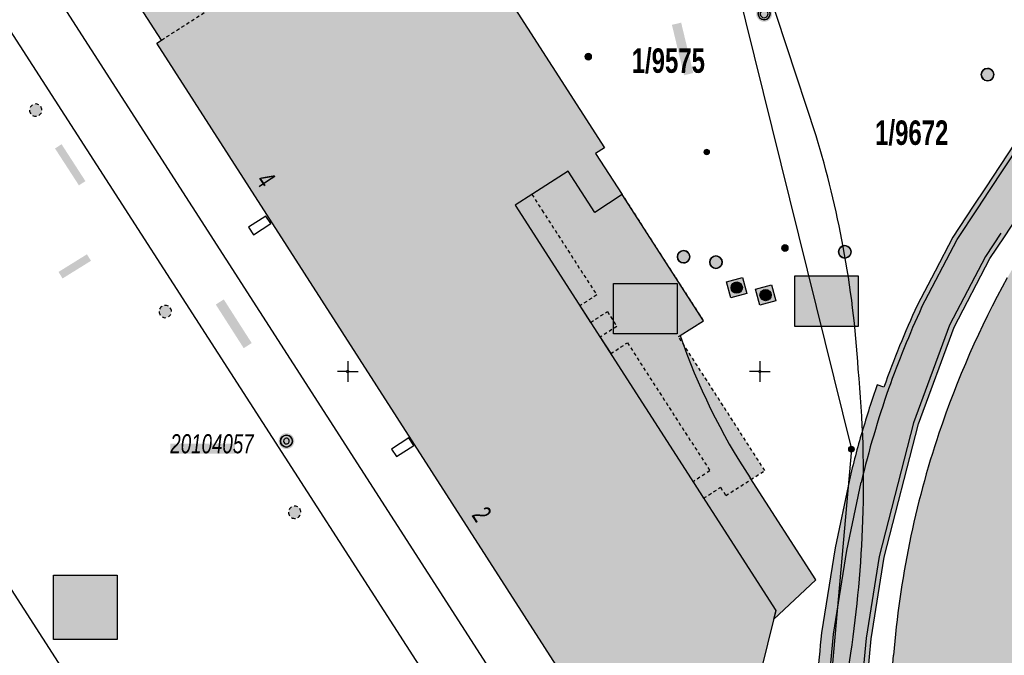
# Model space of a CAD drawing. Header units: metres. Extents: x 2695560 to 2696939, y 1260491 to 1262050.
# Tile 768 of 1005: x 2696406 to 2696466, y 1261408 to 1261446. Entities that reach past the tile are written whole.
import ezdxf

# ---------------------------------------------------------------- set-up
doc = ezdxf.new("R2010")
doc.units = ezdxf.units.M
doc.linetypes.add('AUSGEZOGEN', pattern=[0])
doc.linetypes.add('VERDECKT2_S2', pattern=[0.36, 0.2, -0.16])
for name, color, linetype in [('XR$1$AV_Flächen (EO)', 7, 'AUSGEZOGEN'), ('XR$1$AV_Gebäudeflächen (BB)', 7, 'AUSGEZOGEN'), ('XR$1$AV_Gebäudeflächen (EO)', 7, 'AUSGEZOGEN'), ('XR$1$AV_Gebäudeflächen ut.', 7, 'AUSGEZOGEN'), ('XR$1$AV_Grenzpunkte', 7, 'AUSGEZOGEN'), ('XR$1$AV_Grundstück-Nr.', 7, 'AUSGEZOGEN'), ('XR$1$AV_Haus-Nr.', 7, 'AUSGEZOGEN'), ('XR$1$AV_Koordinatennetzpunkte', 7, 'AUSGEZOGEN'), ('XR$1$AV_Lagefixpunkt-Nr.', 7, 'AUSGEZOGEN'), ('XR$1$AV_Lagefixpunkte', 7, 'AUSGEZOGEN'), ('XR$1$AV_Linien (BB)', 7, 'AUSGEZOGEN'), ('XR$1$AV_Linien (EO)', 7, 'AUSGEZOGEN'), ('XR$1$AW_LK_Schachtdeckel', 24, 'AUSGEZOGEN'), ('XR$1$AW_LK_Zwischenpunkt', 24, 'AUSGEZOGEN'), ('XR$1$Liegenschaftsgrenzen', 7, 'AUSGEZOGEN'), ('XR$1$PFAV', 255, 'AUSGEZOGEN'), ('XR$1$PFAW', 255, 'AUSGEZOGEN')]:
    doc.layers.add(name, color=color, linetype=linetype)
doc.styles.add('ARIAL', font='arial.ttf')

# ---------------------------------------------------------------- blocks, each defined once
blk = doc.blocks.new('COMPLEXOBJECT_540')
at = {"layer": 'XR$1$AV_Linien (BB)', "color": 7, "linetype": 'AUSGEZOGEN', "transparency": 33554687}
blk.add_lwpolyline([(6466.84, 11383.28), (6456.91, 11393.71), (6456.922, 11393.849), (6457.511, 11400.483), (6457.821, 11403.982), (6457.879, 11404.631), (6458.123, 11407.779)], dxfattribs=at)
for centre, radius, start, end in [((6514.213, 11403.38), 56.257, 150.98009, 161.47485), ((6514.24, 11403.353), 56.291, 161.45709, 175.48999)]:
    blk.add_arc(centre, radius, start, end, dxfattribs=at)
blk = doc.blocks.new('COMPLEXOBJECT_565')
at = {"layer": 'XR$1$AV_Linien (BB)', "color": 7, "linetype": 'AUSGEZOGEN', "transparency": 33554687}
blk.add_lwpolyline([(6351.999, 11527.163), (6397.144, 11457.111), (6439.782, 11390.915), (6424.395, 11381.022), (6381.605, 11447.462), (6336.652, 11517.274)], dxfattribs=at)
blk = doc.blocks.new('COMPLEXOBJECT_746')
at = {"layer": 'XR$1$AV_Linien (BB)', "color": 7, "linetype": 'AUSGEZOGEN', "transparency": 33554687}
blk.add_lwpolyline([(6453.413, 11439.291), (6449.821, 11450.232), (6448.444, 11455.374)], dxfattribs=at)
for centre, radius, start, end in [((6395.2, 11421.433), 60.89, 10.52103, 17.05487), ((6395.127, 11421.419), 60.965, 3.50266, 10.52073), ((6384.938, 11418.382), 71.361, 358.0545, 5.43768), ((6384.848, 11418.39), 71.451, 351.56236, 358.05006)]:
    blk.add_arc(centre, radius, start, end, dxfattribs=at)
blk = doc.blocks.new('COMPLEXOBJECT_846')
at = {"layer": 'XR$1$AV_Flächen (EO)', "color": 7, "linetype": 'AUSGEZOGEN', "transparency": 33554687}
for points in [[(6445.164, 11427.173), (6446.591, 11428.078), (6441.658, 11435.74), (6439.985, 11434.646), (6438.382, 11437.155)], [(6450.84, 11409.957), (6453.392, 11412.361), (6449.412, 11418.54)]]:
    blk.add_lwpolyline(points, dxfattribs=at)
blk.add_arc((6482.04, 11439.957), 39.029, 199.11984, 213.28056, dxfattribs=at)
blk = doc.blocks.new('COMPLEXOBJECT_971')
at = {"layer": 'XR$1$AV_Flächen (EO)', "color": 7, "linetype": 'AUSGEZOGEN', "transparency": 33554687}
blk.add_line((6457.534, 11424.038), (6457.124, 11424.186), dxfattribs=at)
for points in [[(6474.141, 11450.676), (6473.235, 11453.905), (6471.473, 11453.41), (6472.617, 11449.334), (6472.555, 11449.284), (6472.134, 11448.931), (6473.338, 11447.498), (6472.213, 11446.345), (6469.208, 11443.184), (6465.475, 11438.847), (6463.692, 11436.145), (6462.957, 11435.031), (6461.714, 11433.148), (6460.633, 11431.074), (6459.553, 11429)], [(6440.244, 11375.851), (6441.625, 11373.712), (6449.928, 11379.037), (6450.739, 11387.926), (6452.233, 11387.797), (6453.032, 11396.551), (6455.723, 11396.329), (6455.976, 11399.62), (6457.305, 11398.164), (6457.848, 11404.281), (6456.348, 11404.414), (6456.76, 11408.784), (6457.551, 11413.725), (6459.623, 11421.812), (6461.801, 11427.694), (6463.965, 11431.841), (6464.84, 11433.164), (6465.575, 11434.279), (6467.541, 11437.262), (6471.332, 11441.655), (6475.374, 11445.857)], [(6455.438, 11418.424), (6454.568, 11414.296), (6453.742, 11409.133)]]:
    blk.add_lwpolyline(points, dxfattribs=at)
for centre, radius, start, end in [((6509.942, 11405.586), 55.563, 155.07741, 157.84018), ((6511.517, 11405.028), 57.233, 157.91733, 160.6002), ((6510.942, 11405.29), 57.038, 160.65366, 163.67094), ((6510.907, 11405.34), 56.991, 163.70917, 166.72794), ((6767.989, 11378.176), 315.768, 174.3738, 174.91215)]:
    blk.add_arc(centre, radius, start, end, dxfattribs=at)
blk = doc.blocks.new('COMPLEXOBJECT_1036')
at = {"layer": 'XR$1$AV_Linien (EO)', "color": 7, "linetype": 'AUSGEZOGEN', "transparency": 33554687}
blk.add_line((6440.443, 11375.543), (6447.208, 11379.96), dxfattribs=at)
blk.add_lwpolyline([(6447.573, 11380.571), (6447.938, 11385.255), (6446.422, 11387.666), (6449.683, 11395.565), (6449.368, 11395.689), (6450.009, 11397.471), (6450.438, 11397.361), (6451.248, 11400.525), (6453.675, 11400.271), (6454.476, 11409.064)], dxfattribs=at)
blk.add_arc((6446.777, 11380.632), 0.798, 302.67828, 355.61511, dxfattribs=at)
blk = doc.blocks.new('COMPLEXOBJECT_1135')
at = {"layer": 'XR$1$AV_Linien (EO)', "color": 7, "linetype": 'AUSGEZOGEN', "transparency": 33554687}
for points in [[(6459.822, 11428.868), (6461.973, 11432.996), (6463.207, 11434.865), (6463.943, 11435.98), (6465.715, 11438.665), (6469.431, 11442.983), (6472.43, 11446.138), (6473.743, 11447.483), (6472.557, 11448.895), (6472.687, 11449.004)], [(6454.476, 11409.064), (6455.287, 11414.144), (6456.157, 11418.272)]]:
    blk.add_lwpolyline(points, dxfattribs=at)
for centre, radius, start, end in [((6510.041, 11405.568), 55.361, 155.11006, 160.6193), ((6509.725, 11405.657), 55.033, 160.598, 166.74885)]:
    blk.add_arc(centre, radius, start, end, dxfattribs=at)
blk = doc.blocks.new('BWAV2')
at = {"layer": 'XR$1$PFAV', "transparency": 33554687}
blk.add_hatch(color=7, dxfattribs=at).paths.add_polyline_path([(0.67, 0), (0.656, 0.135), (0.616, 0.264), (0.55, 0.383), (0.462, 0.486), (0.354, 0.569), (0.233, 0.628), (0.101, 0.662), (-0.034, 0.669), (-0.168, 0.649), (-0.295, 0.602), (-0.41, 0.53), (-0.508, 0.436), (-0.586, 0.325), (-0.639, 0.201), (-0.667, 0.068), (-0.667, -0.068), (-0.639, -0.201), (-0.586, -0.325), (-0.508, -0.436), (-0.41, -0.53), (-0.295, -0.602), (-0.168, -0.649), (-0.034, -0.669), (0.101, -0.662), (0.233, -0.628), (0.354, -0.569), (0.462, -0.486), (0.55, -0.383), (0.616, -0.264), (0.656, -0.135)])
at = {"color": 7, "transparency": 33554687}
for radius, start, end in [(0.5, 91.38095, 268.61905), (0.242, 91.32301, 268.67699), (0.5, 268.61905, 91.38095), (0.242, 268.67699, 91.32301)]:
    blk.add_arc((0, 0), radius, start, end, dxfattribs=at)
at = {"layer": 'XR$1$PFAV', "transparency": 33554687}
blk.add_circle((0, 0), 0.5, dxfattribs=at)
blk = doc.blocks.new('BWAV1')
at = {"layer": 'XR$1$PFAV', "transparency": 33554687}
blk.add_hatch(color=7, dxfattribs=at).paths.add_polyline_path([(0.67, 0), (0.656, 0.135), (0.616, 0.264), (0.55, 0.383), (0.462, 0.486), (0.354, 0.569), (0.233, 0.628), (0.101, 0.662), (-0.034, 0.669), (-0.168, 0.649), (-0.295, 0.602), (-0.41, 0.53), (-0.508, 0.436), (-0.586, 0.325), (-0.639, 0.201), (-0.667, 0.068), (-0.667, -0.068), (-0.639, -0.201), (-0.586, -0.325), (-0.508, -0.436), (-0.41, -0.53), (-0.295, -0.602), (-0.168, -0.649), (-0.034, -0.669), (0.101, -0.662), (0.233, -0.628), (0.354, -0.569), (0.462, -0.486), (0.55, -0.383), (0.616, -0.264), (0.656, -0.135)])
at = {"color": 7, "transparency": 33554687}
for radius, start, end in [(0.5, 91.19481, 268.80519), (0.326, 91.19481, 268.80519), (0.5, 268.80519, 91.19481), (0.326, 268.80519, 91.19481)]:
    blk.add_arc((0, 0), radius, start, end, dxfattribs=at)
at = {"layer": 'XR$1$PFAV', "transparency": 33554687}
blk.add_circle((0, 0), 0.5, dxfattribs=at)
blk = doc.blocks.new('BAV15')
at = {"layer": 'XR$1$PFAV', "transparency": 33554687}
blk.add_hatch(color=7, dxfattribs=at).paths.add_polyline_path([(0.5, 0), (0.49, 0.1), (0.46, 0.2), (0.41, 0.29), (0.34, 0.36), (0.26, 0.42), (0.17, 0.47), (0.08, 0.49), (-0.03, 0.5), (-0.13, 0.48), (-0.22, 0.45), (-0.31, 0.4), (-0.38, 0.33), (-0.44, 0.24), (-0.48, 0.15), (-0.5, 0.05), (-0.5, -0.05), (-0.48, -0.15), (-0.44, -0.24), (-0.38, -0.33), (-0.31, -0.4), (-0.22, -0.45), (-0.13, -0.48), (-0.03, -0.5), (0.08, -0.49), (0.17, -0.47), (0.26, -0.42), (0.34, -0.36), (0.41, -0.29), (0.46, -0.2), (0.49, -0.1)])
at = {"color": 7, "transparency": 33554687}
for start, end in [(90, 270), (270, 90)]:
    blk.add_arc((0, 0), 0.5, start, end, dxfattribs=at)
at = {"layer": 'XR$1$PFAV', "transparency": 33554687}
blk.add_circle((0, 0), 0.5, dxfattribs=at)
blk = doc.blocks.new('BAV2041')
at = {"color": 7, "transparency": 33554687}
for p, q in [((0, 0.5), (0, 0.05)), ((-0.05, 0), (-0.5, 0)), ((0.05, 0), (0.5, 0)), ((0, -0.05), (0, -0.5))]:
    blk.add_line(p, q, dxfattribs=at)
blk.add_circle((0, 0), 0.05, dxfattribs=at)
for start, end in [(90, 270), (270, 90)]:
    blk.add_arc((0, 0), 0.05, start, end, dxfattribs=at)
blk = doc.blocks.new('BAW2095')
at = {"layer": 'XR$1$PFAW', "lineweight": 25, "transparency": 33554687}
blk.add_hatch(color=7, dxfattribs=at).paths.add_polyline_path([(0.497, 0.005), (0.487, 0.106), (0.457, 0.202), (0.408, 0.291), (0.342, 0.368), (0.262, 0.429), (0.171, 0.474), (0.073, 0.499), (-0.028, 0.505), (-0.128, 0.489), (-0.223, 0.454), (-0.309, 0.401), (-0.382, 0.331), (-0.44, 0.248), (-0.48, 0.155), (-0.5, 0.056), (-0.5, -0.045), (-0.48, -0.145), (-0.44, -0.237), (-0.382, -0.321), (-0.309, -0.39), (-0.223, -0.444), (-0.128, -0.479), (-0.028, -0.494), (0.073, -0.489), (0.171, -0.464), (0.262, -0.419), (0.342, -0.357), (0.408, -0.28), (0.457, -0.192), (0.487, -0.095)])
at = {"lineweight": 25, "transparency": 33554687}
for centre, radius, start, end in [((-0.002, 0.002), 0.5, 180.05205, 215.91205), ((0, 0), 0.504, 120.12713, 155.91328), ((-0.003, 0.002), 0.501, 60.02854, 95.96986), ((-0.014, -0.001), 0.511, 0.41441, 35.56352), ((-0.006, -0.008), 0.488, 239.68027, 276.58991), ((-0.003, 0.005), 0.501, 300.03838, 335.76066)]:
    blk.add_arc(centre, radius, start, end, dxfattribs=at)
blk = doc.blocks.new('BAW2082')
at = {"layer": 'XR$1$PFAW', "transparency": 33554687}
blk.add_hatch(color=7, dxfattribs=at).paths.add_polyline_path([(0.509, -0.003), (0.499, 0.098), (0.469, 0.194), (0.42, 0.283), (0.354, 0.359), (0.274, 0.421), (0.183, 0.466), (0.085, 0.491), (-0.016, 0.496), (-0.116, 0.481), (-0.211, 0.446), (-0.297, 0.392), (-0.37, 0.323), (-0.428, 0.24), (-0.468, 0.147), (-0.488, 0.047), (-0.488, -0.054), (-0.468, -0.153), (-0.428, -0.246), (-0.37, -0.329), (-0.297, -0.398), (-0.211, -0.452), (-0.116, -0.487), (-0.016, -0.502), (0.085, -0.497), (0.183, -0.472), (0.274, -0.427), (0.354, -0.366), (0.42, -0.289), (0.469, -0.2), (0.499, -0.104)])
at = {"transparency": 33554687}
for start, end in [(91.19481, 268.80519), (268.80519, 91.19481)]:
    blk.add_arc((0.01, 0), 0.5, start, end, dxfattribs=at)
at = {"layer": 'XR$1$PFAW', "transparency": 33554687}
blk.add_circle((0.009, -0.003), 0.5, dxfattribs=at)
blk = doc.blocks.new('BAW2087')
at = {"lineweight": 25, "true_color": 0x000000, "transparency": 33554687}
h = blk.add_hatch(color=18, dxfattribs=at)
h.paths.add_polyline_path([(-0.5, 0.5), (-0.5, -0.5), (0.5, -0.5), (0.5, 0.5)])
h.paths.add_polyline_path([(0.337, -0.069), (0.316, -0.136), (0.282, -0.196), (0.237, -0.249), (0.182, -0.292), (0.119, -0.322), (0.052, -0.34), (-0.017, -0.343), (-0.086, -0.333), (-0.151, -0.309), (-0.21, -0.272), (-0.261, -0.224), (-0.301, -0.167), (-0.328, -0.103), (-0.342, -0.035), (-0.342, 0.035), (-0.328, 0.103), (-0.301, 0.167), (-0.261, 0.224), (-0.21, 0.272), (-0.151, 0.309), (-0.086, 0.333), (-0.017, 0.343), (0.052, 0.34), (0.119, 0.322), (0.182, 0.292), (0.237, 0.249), (0.282, 0.196), (0.316, 0.136), (0.337, 0.069), (0.344, 0)], flags=16)
at = {"layer": 'XR$1$PFAW', "lineweight": 25, "transparency": 33554687}
blk.add_hatch(color=7, dxfattribs=at).paths.add_polyline_path([(0.344, 0), (0.337, 0.069), (0.316, 0.136), (0.282, 0.196), (0.237, 0.249), (0.182, 0.292), (0.119, 0.322), (0.052, 0.34), (-0.017, 0.343), (-0.086, 0.333), (-0.151, 0.309), (-0.21, 0.272), (-0.261, 0.224), (-0.301, 0.167), (-0.328, 0.103), (-0.342, 0.035), (-0.342, -0.035), (-0.328, -0.103), (-0.301, -0.167), (-0.261, -0.224), (-0.21, -0.272), (-0.151, -0.309), (-0.086, -0.333), (-0.017, -0.343), (0.052, -0.34), (0.119, -0.322), (0.182, -0.292), (0.237, -0.249), (0.282, -0.196), (0.316, -0.136), (0.337, -0.069)])
at = {"lineweight": 25, "transparency": 33554687}
for p, q in [((-0.5, 0.5, 0.993), (0.5, 0.5, 0.993)), ((-0.5, -0.5, 0.993), (-0.5, 0.5, 0.993)), ((0.5, 0.5, 0.993), (0.5, -0.5, 0.993)), ((0.5, -0.5, 0.993), (-0.5, -0.5, 0.993))]:
    blk.add_line(p, q, dxfattribs=at)
blk.add_circle((0, 0), 0.344, dxfattribs=at)
at = {"layer": 'XR$1$PFAW', "lineweight": 25, "transparency": 33554687}
blk.add_line((-0.5, 0.5), (0.5, 0.5), dxfattribs=at)
at = {"layer": 'XR$1$PFAW', "color": 31, "lineweight": 25, "transparency": 33554687}
for p, q in [((-0.5, -0.5), (-0.5, 0.5)), ((0.5, 0.5), (0.5, -0.5)), ((0.5, -0.5), (-0.5, -0.5))]:
    blk.add_line(p, q, dxfattribs=at)
at = {"layer": 'XR$1$PFAW', "lineweight": 25, "transparency": 33554687}
blk.add_circle((0, 0), 0.344, dxfattribs=at)
blk = doc.blocks.new('BAW2088')
at = {"layer": 'XR$1$PFAW', "transparency": 33554687}
blk.add_hatch(color=253, dxfattribs=at).paths.add_polyline_path([(0.51, 0), (0.5, 0.101), (0.47, 0.197), (0.421, 0.286), (0.355, 0.362), (0.275, 0.424), (0.184, 0.469), (0.086, 0.494), (-0.015, 0.499), (-0.115, 0.484), (-0.21, 0.449), (-0.296, 0.395), (-0.369, 0.326), (-0.427, 0.243), (-0.467, 0.15), (-0.487, 0.051), (-0.487, -0.051), (-0.467, -0.15), (-0.427, -0.243), (-0.369, -0.326), (-0.296, -0.395), (-0.21, -0.449), (-0.115, -0.484), (-0.015, -0.499), (0.086, -0.494), (0.184, -0.469), (0.275, -0.424), (0.355, -0.362), (0.421, -0.286), (0.47, -0.197), (0.5, -0.101)])
at = {"transparency": 33554687}
for start, end in [(91.19481, 268.80519), (268.80519, 91.19481)]:
    blk.add_arc((0.01, 0), 0.5, start, end, dxfattribs=at)
at = {"layer": 'XR$1$PFAW', "transparency": 33554687}
blk.add_circle((0.01, 0), 0.5, dxfattribs=at)
blk = doc.blocks.new('BAW2081')
at = {"layer": 'XR$1$PFAW', "transparency": 33554687}
blk.add_hatch(color=7, dxfattribs=at).paths.add_polyline_path([(0.5, 0), (0.49, 0.1), (0.46, 0.2), (0.41, 0.29), (0.34, 0.36), (0.26, 0.42), (0.17, 0.47), (0.08, 0.49), (-0.03, 0.5), (-0.13, 0.48), (-0.22, 0.45), (-0.31, 0.4), (-0.38, 0.33), (-0.44, 0.24), (-0.48, 0.15), (-0.5, 0.05), (-0.5, -0.05), (-0.48, -0.15), (-0.44, -0.24), (-0.38, -0.33), (-0.31, -0.4), (-0.22, -0.45), (-0.13, -0.48), (-0.03, -0.5), (0.08, -0.49), (0.17, -0.47), (0.26, -0.42), (0.34, -0.36), (0.41, -0.29), (0.46, -0.2), (0.49, -0.1)])
at = {"transparency": 33554687}
blk.add_line((-0.43, -0.25), (0, 0), dxfattribs=at)
blk.add_lwpolyline([(0, 0.5), (0, 0), (0.43, -0.25)], dxfattribs=at)
for start, end in [(90, 180), (180, 270), (0, 90), (270, 0)]:
    blk.add_arc((0, 0), 0.5, start, end, dxfattribs=at)
at = {"layer": 'XR$1$PFAW', "transparency": 33554687}
blk.add_circle((0, 0), 0.5, dxfattribs=at)

msp = doc.modelspace()

# ---------------------------------------------------------------- hatches: boundary and pattern name
at = {"transparency": 33554687}
for points in [[(2696446.2, 1261445.968), (2696445.64, 1261445.833), (2696446.378, 1261442.776), (2696446.938, 1261442.911)], [(2696408.607, 1261438.592), (2696408.21, 1261438.335), (2696409.66, 1261436.097), (2696410.056, 1261436.353)], [(2696408.422, 1261430.845), (2696408.667, 1261430.449), (2696410.393, 1261431.519), (2696410.147, 1261431.915)], [(2696453.095, 1261430.599), (2696453.095, 1261427.543), (2696456.936, 1261427.543), (2696456.936, 1261430.599)], [(2696442.104, 1261430.143), (2696442.104, 1261427.088), (2696445.955, 1261427.088), (2696445.955, 1261430.143)], [(2696418.449, 1261429.178), (2696417.964, 1261428.867), (2696419.659, 1261426.22), (2696420.144, 1261426.531)], [(2696415.206, 1261420.428), (2696415.206, 1261419.825), (2696419.123, 1261419.825), (2696419.123, 1261420.428)], [(2696408.122, 1261412.442), (2696408.122, 1261408.54), (2696411.971, 1261408.54), (2696411.971, 1261412.442)]]:
    msp.add_hatch(color=7, dxfattribs=at).paths.add_polyline_path(points)
at = {"layer": 'XR$1$AV_Gebäudeflächen (BB)', "true_color": 0xd2d2d2, "transparency": 33554687}
for points in [[(2696360.834, 1261547.395), (2696352.304, 1261541.804), (2696358.666, 1261531.843), (2696361.213, 1261527.882), (2696376.385, 1261504.313), (2696378.96, 1261500.363), (2696394.133, 1261476.788), (2696396.672, 1261472.835), (2696411.86, 1261449.279), (2696414.678, 1261444.909), (2696414.392, 1261444.725), (2696442.32, 1261401.235), (2696442.372, 1261401.268), (2696442.454, 1261401.139), (2696446.796, 1261394.341), (2696448.22, 1261395.293), (2696451.942, 1261410.301), (2696436.135, 1261434.905), (2696439.352, 1261436.965), (2696440.955, 1261434.456), (2696442.628, 1261435.55), (2696441.009, 1261438.026), (2696441.556, 1261438.377), (2696430.713, 1261455.24), (2696426.462, 1261452.501), (2696426.295, 1261452.759), (2696423.545, 1261457.012), (2696408.492, 1261480.442), (2696405.808, 1261484.524), (2696390.762, 1261507.958), (2696388.08, 1261512.048), (2696373.019, 1261535.484), (2696370.37, 1261539.569), (2696364.006, 1261549.475)], [(2696467.81, 1261383.09), (2696507.16, 1261420.49), (2696510.408, 1261423.578), (2696539.09, 1261450.85), (2696538.655, 1261451.307), (2696541.753, 1261454.252), (2696532.269, 1261464.21), (2696531.576, 1261463.537), (2696531.169, 1261463.971), (2696510.613, 1261458.897), (2696504.847, 1261457.478), (2696501.744, 1261456.701), (2696500.279, 1261456.32), (2696500.085, 1261456.271), (2696499.892, 1261456.221), (2696499.698, 1261456.171), (2696499.505, 1261456.12), (2696499.312, 1261456.068), (2696499.119, 1261456.016), (2696498.927, 1261455.963), (2696498.734, 1261455.909), (2696498.542, 1261455.855), (2696498.35, 1261455.8), (2696498.158, 1261455.745), (2696497.966, 1261455.688), (2696497.775, 1261455.631), (2696497.584, 1261455.574), (2696497.393, 1261455.515), (2696497.202, 1261455.456), (2696497.011, 1261455.397), (2696496.82, 1261455.337), (2696496.63, 1261455.276), (2696496.44, 1261455.214), (2696496.25, 1261455.152), (2696496.061, 1261455.089), (2696495.871, 1261455.026), (2696495.682, 1261454.961), (2696495.493, 1261454.897), (2696495.304, 1261454.831), (2696495.116, 1261454.765), (2696494.927, 1261454.698), (2696494.739, 1261454.631), (2696494.552, 1261454.563), (2696494.364, 1261454.494), (2696494.104, 1261454.397), (2696493.844, 1261454.3), (2696493.585, 1261454.201), (2696493.326, 1261454.1), (2696493.067, 1261453.999), (2696492.809, 1261453.896), (2696492.552, 1261453.792), (2696492.295, 1261453.687), (2696492.039, 1261453.581), (2696491.783, 1261453.473), (2696491.528, 1261453.365), (2696491.273, 1261453.255), (2696491.018, 1261453.143), (2696490.765, 1261453.031), (2696490.511, 1261452.917), (2696490.259, 1261452.802), (2696490.006, 1261452.686), (2696489.755, 1261452.569), (2696489.504, 1261452.451), (2696489.253, 1261452.331), (2696489.003, 1261452.21), (2696488.754, 1261452.088), (2696488.505, 1261451.965), (2696488.257, 1261451.841), (2696488.01, 1261451.715), (2696487.763, 1261451.588), (2696487.516, 1261451.46), (2696487.271, 1261451.331), (2696487.025, 1261451.201), (2696486.781, 1261451.07), (2696486.537, 1261450.937), (2696486.453, 1261450.89), (2696486.368, 1261450.844), (2696486.284, 1261450.797), (2696486.2, 1261450.75), (2696486.116, 1261450.703), (2696486.032, 1261450.655), (2696485.948, 1261450.608), (2696485.864, 1261450.56), (2696485.781, 1261450.512), (2696485.697, 1261450.464), (2696485.614, 1261450.416), (2696485.53, 1261450.368), (2696485.447, 1261450.319), (2696485.364, 1261450.27), (2696485.281, 1261450.222), (2696485.198, 1261450.173), (2696485.115, 1261450.123), (2696485.032, 1261450.074), (2696484.949, 1261450.025), (2696484.867, 1261449.975), (2696484.784, 1261449.925), (2696484.702, 1261449.875), (2696484.619, 1261449.825), (2696484.537, 1261449.775), (2696484.455, 1261449.725), (2696484.373, 1261449.674), (2696484.291, 1261449.623), (2696484.209, 1261449.573), (2696484.127, 1261449.522), (2696484.046, 1261449.47), (2696483.964, 1261449.419), (2696483.891, 1261449.373), (2696483.818, 1261449.326), (2696483.745, 1261449.28), (2696483.672, 1261449.233), (2696483.599, 1261449.187), (2696483.526, 1261449.14), (2696483.453, 1261449.093), (2696483.381, 1261449.046), (2696483.308, 1261448.999), (2696483.236, 1261448.951), (2696483.163, 1261448.904), (2696483.091, 1261448.856), (2696483.018, 1261448.809), (2696482.946, 1261448.761), (2696482.874, 1261448.713), (2696482.802, 1261448.665), (2696482.73, 1261448.617), (2696482.658, 1261448.569), (2696482.586, 1261448.52), (2696482.515, 1261448.472), (2696482.443, 1261448.423), (2696482.372, 1261448.375), (2696482.3, 1261448.326), (2696482.229, 1261448.277), (2696482.157, 1261448.228), (2696482.086, 1261448.179), (2696482.015, 1261448.129), (2696481.944, 1261448.08), (2696481.873, 1261448.03), (2696481.802, 1261447.981), (2696481.731, 1261447.931), (2696481.645, 1261448.028), (2696478.909, 1261445.566), (2696477.877, 1261444.637), (2696472.129, 1261439.465), (2696472.216, 1261439.368), (2696472.086, 1261439.216), (2696471.957, 1261439.063), (2696471.829, 1261438.909), (2696471.701, 1261438.756), (2696471.573, 1261438.602), (2696471.446, 1261438.447), (2696471.32, 1261438.292), (2696471.194, 1261438.136), (2696471.069, 1261437.98), (2696470.944, 1261437.824), (2696470.82, 1261437.667), (2696470.696, 1261437.51), (2696470.573, 1261437.352), (2696470.451, 1261437.194), (2696470.329, 1261437.036), (2696470.207, 1261436.877), (2696470.087, 1261436.717), (2696469.966, 1261436.557), (2696469.847, 1261436.397), (2696469.727, 1261436.236), (2696469.609, 1261436.075), (2696469.491, 1261435.914), (2696469.373, 1261435.752), (2696469.256, 1261435.59), (2696469.14, 1261435.427), (2696469.024, 1261435.264), (2696468.909, 1261435.1), (2696468.794, 1261434.936), (2696468.68, 1261434.772), (2696468.567, 1261434.607), (2696468.454, 1261434.442), (2696468.424, 1261434.398), (2696468.394, 1261434.353), (2696468.364, 1261434.309), (2696468.334, 1261434.264), (2696468.304, 1261434.22), (2696468.274, 1261434.175), (2696468.244, 1261434.131), (2696468.214, 1261434.086), (2696468.184, 1261434.042), (2696468.154, 1261433.997), (2696468.124, 1261433.952), (2696468.095, 1261433.908), (2696468.065, 1261433.863), (2696468.035, 1261433.818), (2696468.006, 1261433.773), (2696467.976, 1261433.728), (2696467.947, 1261433.684), (2696467.917, 1261433.639), (2696467.888, 1261433.594), (2696467.858, 1261433.549), (2696467.829, 1261433.504), (2696467.8, 1261433.459), (2696467.77, 1261433.414), (2696467.741, 1261433.369), (2696467.712, 1261433.324), (2696467.683, 1261433.279), (2696467.654, 1261433.234), (2696467.625, 1261433.189), (2696467.596, 1261433.143), (2696467.567, 1261433.098), (2696467.538, 1261433.053), (2696467.515, 1261433.016), (2696467.491, 1261432.98), (2696467.468, 1261432.943), (2696467.445, 1261432.907), (2696467.422, 1261432.87), (2696467.399, 1261432.833), (2696467.375, 1261432.797), (2696467.352, 1261432.76), (2696467.329, 1261432.723), (2696467.306, 1261432.687), (2696467.283, 1261432.65), (2696467.26, 1261432.613), (2696467.237, 1261432.577), (2696467.214, 1261432.54), (2696467.191, 1261432.503), (2696467.168, 1261432.466), (2696467.145, 1261432.429), (2696467.123, 1261432.392), (2696467.1, 1261432.356), (2696467.077, 1261432.319), (2696467.054, 1261432.282), (2696467.031, 1261432.245), (2696467.009, 1261432.208), (2696466.986, 1261432.171), (2696466.963, 1261432.134), (2696466.941, 1261432.097), (2696466.918, 1261432.06), (2696466.896, 1261432.023), (2696466.873, 1261431.986), (2696466.85, 1261431.949), (2696466.828, 1261431.912), (2696466.8, 1261431.866), (2696466.773, 1261431.82), (2696466.745, 1261431.775), (2696466.717, 1261431.729), (2696466.69, 1261431.683), (2696466.662, 1261431.637), (2696466.635, 1261431.591), (2696466.607, 1261431.545), (2696466.58, 1261431.499), (2696466.552, 1261431.453), (2696466.525, 1261431.407), (2696466.498, 1261431.361), (2696466.471, 1261431.315), (2696466.444, 1261431.269), (2696466.416, 1261431.223), (2696466.389, 1261431.177), (2696466.362, 1261431.131), (2696466.335, 1261431.084), (2696466.308, 1261431.038), (2696466.282, 1261430.992), (2696466.255, 1261430.945), (2696466.228, 1261430.899), (2696466.201, 1261430.853), (2696466.175, 1261430.806), (2696466.148, 1261430.76), (2696466.121, 1261430.714), (2696466.095, 1261430.667), (2696466.068, 1261430.621), (2696466.042, 1261430.574), (2696466.015, 1261430.528), (2696465.989, 1261430.481), (2696465.829, 1261430.19), (2696465.67, 1261429.898), (2696465.513, 1261429.605), (2696465.358, 1261429.311), (2696465.204, 1261429.016), (2696465.053, 1261428.72), (2696464.903, 1261428.424), (2696464.754, 1261428.126), (2696464.608, 1261427.828), (2696464.463, 1261427.528), (2696464.32, 1261427.228), (2696464.179, 1261426.927), (2696464.04, 1261426.626), (2696463.902, 1261426.323), (2696463.766, 1261426.02), (2696463.632, 1261425.715), (2696463.5, 1261425.41), (2696463.37, 1261425.105), (2696463.241, 1261424.798), (2696463.115, 1261424.491), (2696462.99, 1261424.183), (2696462.866, 1261423.874), (2696462.745, 1261423.565), (2696462.626, 1261423.254), (2696462.508, 1261422.943), (2696462.392, 1261422.632), (2696462.278, 1261422.32), (2696462.166, 1261422.007), (2696462.056, 1261421.693), (2696461.948, 1261421.379), (2696461.841, 1261421.064), (2696461.701, 1261420.642), (2696461.565, 1261420.219), (2696461.432, 1261419.794), (2696461.302, 1261419.369), (2696461.176, 1261418.942), (2696461.053, 1261418.515), (2696460.933, 1261418.087), (2696460.817, 1261417.657), (2696460.704, 1261417.227), (2696460.595, 1261416.796), (2696460.489, 1261416.364), (2696460.386, 1261415.931), (2696460.287, 1261415.498), (2696460.191, 1261415.064), (2696460.099, 1261414.629), (2696460.01, 1261414.193), (2696459.925, 1261413.756), (2696459.843, 1261413.319), (2696459.764, 1261412.881), (2696459.689, 1261412.443), (2696459.617, 1261412.004), (2696459.549, 1261411.565), (2696459.485, 1261411.125), (2696459.423, 1261410.684), (2696459.366, 1261410.243), (2696459.312, 1261409.802), (2696459.261, 1261409.36), (2696459.214, 1261408.918), (2696459.17, 1261408.475), (2696459.13, 1261408.032), (2696459.093, 1261407.589), (2696458.849, 1261404.441), (2696458.791, 1261403.792), (2696458.481, 1261400.293), (2696457.892, 1261393.659), (2696457.88, 1261393.52)]]:
    msp.add_hatch(color=254, dxfattribs=at).paths.add_polyline_path(points)
at = {"layer": 'XR$1$AV_Gebäudeflächen (EO)', "true_color": 0xebebeb, "transparency": 33554687}
msp.add_hatch(color=7, dxfattribs=at).paths.add_polyline_path([(2696442.628, 1261435.55), (2696440.955, 1261434.456), (2696439.352, 1261436.965), (2696437.144, 1261435.551), (2696437.77, 1261434.58), (2696441.075, 1261429.448), (2696440.061, 1261428.795), (2696440.709, 1261427.785), (2696441.725, 1261428.439), (2696442.304, 1261427.54), (2696441.288, 1261426.885), (2696441.925, 1261425.892), (2696442.943, 1261426.548), (2696447.946, 1261418.779), (2696446.92, 1261418.118), (2696447.563, 1261417.117), (2696448.59, 1261417.779), (2696448.915, 1261417.274), (2696451.276, 1261418.794), (2696446.043, 1261426.925), (2696447.561, 1261427.888)])
at = {"layer": 'XR$1$AV_Gebäudeflächen ut.', "true_color": 0xf5f5f5, "transparency": 33554687}
for points in [[(2696441.214, 1261375.661), (2696442.595, 1261373.522), (2696450.898, 1261378.847), (2696451.709, 1261387.736), (2696453.203, 1261387.607), (2696454.002, 1261396.361), (2696456.693, 1261396.139), (2696456.946, 1261399.43), (2696458.275, 1261397.974), (2696458.818, 1261404.091), (2696457.318, 1261404.224), (2696457.73, 1261408.594), (2696458.521, 1261413.535), (2696460.593, 1261421.622), (2696462.771, 1261427.504), (2696464.935, 1261431.651), (2696465.81, 1261432.974), (2696466.545, 1261434.089), (2696468.511, 1261437.072), (2696472.302, 1261441.465), (2696476.344, 1261445.667), (2696476.353, 1261445.676), (2696476.362, 1261445.684), (2696476.372, 1261445.691), (2696476.382, 1261445.699), (2696476.392, 1261445.706), (2696476.403, 1261445.712), (2696476.414, 1261445.718), (2696476.425, 1261445.724), (2696476.436, 1261445.729), (2696476.447, 1261445.734), (2696476.459, 1261445.738), (2696476.471, 1261445.742), (2696476.483, 1261445.745), (2696476.495, 1261445.748), (2696476.507, 1261445.75), (2696476.519, 1261445.752), (2696476.532, 1261445.753), (2696476.544, 1261445.754), (2696476.556, 1261445.754), (2696476.569, 1261445.754), (2696476.581, 1261445.753), (2696476.594, 1261445.751), (2696476.606, 1261445.749), (2696476.618, 1261445.747), (2696476.63, 1261445.744), (2696476.642, 1261445.741), (2696476.654, 1261445.737), (2696476.665, 1261445.733), (2696476.677, 1261445.728), (2696476.688, 1261445.723), (2696476.699, 1261445.717), (2696477.792, 1261444.553), (2696478.909, 1261445.566), (2696479.132, 1261445.767), (2696478.061, 1261446.957), (2696478.054, 1261446.965), (2696478.047, 1261446.974), (2696478.041, 1261446.983), (2696478.035, 1261446.993), (2696478.03, 1261447.003), (2696478.025, 1261447.013), (2696478.021, 1261447.023), (2696478.018, 1261447.034), (2696478.015, 1261447.045), (2696478.012, 1261447.056), (2696478.011, 1261447.067), (2696478.01, 1261447.078), (2696478.009, 1261447.089), (2696478.009, 1261447.1), (2696478.01, 1261447.111), (2696478.012, 1261447.122), (2696478.014, 1261447.133), (2696478.016, 1261447.144), (2696478.02, 1261447.154), (2696478.024, 1261447.165), (2696478.028, 1261447.175), (2696478.033, 1261447.185), (2696478.038, 1261447.195), (2696478.045, 1261447.204), (2696478.051, 1261447.213), (2696478.058, 1261447.222), (2696478.066, 1261447.23), (2696478.074, 1261447.238), (2696478.082, 1261447.245), (2696478.091, 1261447.252), (2696478.1, 1261447.258), (2696482.917, 1261450.417), (2696487.802, 1261453.434), (2696491.856, 1261455.335), (2696496.459, 1261456.859), (2696506.935, 1261459.664), (2696536.019, 1261466.709), (2696536.761, 1261466.979), (2696535.914, 1261469.532), (2696535.384, 1261469.333), (2696511.41, 1261463.526), (2696510.172, 1261463.226), (2696506.263, 1261462.279), (2696495.709, 1261459.349), (2696490.909, 1261457.76), (2696486.587, 1261455.733), (2696482.155, 1261453.217), (2696476.63, 1261449.46), (2696475.488, 1261450.724), (2696475.193, 1261450.495), (2696475.19, 1261450.494), (2696475.188, 1261450.493), (2696475.185, 1261450.492), (2696475.183, 1261450.491), (2696475.18, 1261450.491), (2696475.178, 1261450.49), (2696475.175, 1261450.489), (2696475.172, 1261450.489), (2696475.17, 1261450.488), (2696475.167, 1261450.487), (2696475.165, 1261450.487), (2696475.162, 1261450.486), (2696475.159, 1261450.486), (2696475.157, 1261450.486), (2696475.154, 1261450.485), (2696475.151, 1261450.485), (2696475.149, 1261450.485), (2696475.146, 1261450.484), (2696475.143, 1261450.484), (2696475.141, 1261450.484), (2696475.138, 1261450.484), (2696475.135, 1261450.484), (2696475.132, 1261450.484), (2696475.13, 1261450.484), (2696475.127, 1261450.484), (2696475.124, 1261450.484), (2696475.122, 1261450.485), (2696475.119, 1261450.485), (2696475.116, 1261450.485), (2696475.114, 1261450.486), (2696475.111, 1261450.486), (2696474.205, 1261453.715), (2696472.443, 1261453.22), (2696473.587, 1261449.144), (2696473.525, 1261449.094), (2696473.104, 1261448.741), (2696474.308, 1261447.308), (2696473.183, 1261446.155), (2696470.178, 1261442.994), (2696466.445, 1261438.657), (2696464.662, 1261435.955), (2696463.927, 1261434.841), (2696462.684, 1261432.958), (2696461.603, 1261430.884), (2696460.523, 1261428.81), (2696460.487, 1261428.732), (2696460.45, 1261428.653), (2696460.414, 1261428.575), (2696460.378, 1261428.496), (2696460.342, 1261428.417), (2696460.307, 1261428.339), (2696460.271, 1261428.26), (2696460.236, 1261428.181), (2696460.2, 1261428.102), (2696460.165, 1261428.023), (2696460.13, 1261427.944), (2696460.095, 1261427.865), (2696460.06, 1261427.786), (2696460.025, 1261427.707), (2696459.99, 1261427.628), (2696459.956, 1261427.549), (2696459.922, 1261427.47), (2696459.887, 1261427.39), (2696459.853, 1261427.311), (2696459.819, 1261427.231), (2696459.785, 1261427.152), (2696459.751, 1261427.072), (2696459.718, 1261426.993), (2696459.684, 1261426.913), (2696459.651, 1261426.833), (2696459.618, 1261426.754), (2696459.584, 1261426.674), (2696459.551, 1261426.594), (2696459.518, 1261426.514), (2696459.486, 1261426.434), (2696459.453, 1261426.354), (2696459.421, 1261426.274), (2696459.388, 1261426.194), (2696459.356, 1261426.113), (2696459.324, 1261426.033), (2696459.292, 1261425.953), (2696459.26, 1261425.872), (2696459.228, 1261425.792), (2696459.197, 1261425.712), (2696459.165, 1261425.631), (2696459.134, 1261425.551), (2696459.103, 1261425.47), (2696459.072, 1261425.389), (2696459.041, 1261425.309), (2696459.01, 1261425.228), (2696458.979, 1261425.147), (2696458.949, 1261425.066), (2696458.918, 1261424.985), (2696458.888, 1261424.904), (2696458.857, 1261424.823), (2696458.827, 1261424.742), (2696458.797, 1261424.661), (2696458.767, 1261424.58), (2696458.738, 1261424.499), (2696458.708, 1261424.418), (2696458.679, 1261424.336), (2696458.649, 1261424.255), (2696458.62, 1261424.174), (2696458.591, 1261424.092), (2696458.562, 1261424.011), (2696458.533, 1261423.93), (2696458.504, 1261423.848), (2696458.094, 1261423.996), (2696458.062, 1261423.905), (2696458.03, 1261423.813), (2696457.998, 1261423.721), (2696457.967, 1261423.63), (2696457.935, 1261423.538), (2696457.904, 1261423.446), (2696457.873, 1261423.355), (2696457.842, 1261423.263), (2696457.811, 1261423.171), (2696457.781, 1261423.079), (2696457.75, 1261422.987), (2696457.72, 1261422.895), (2696457.69, 1261422.803), (2696457.66, 1261422.711), (2696457.63, 1261422.619), (2696457.6, 1261422.526), (2696457.571, 1261422.434), (2696457.541, 1261422.342), (2696457.512, 1261422.249), (2696457.483, 1261422.157), (2696457.454, 1261422.065), (2696457.426, 1261421.972), (2696457.397, 1261421.879), (2696457.369, 1261421.787), (2696457.34, 1261421.694), (2696457.312, 1261421.601), (2696457.284, 1261421.509), (2696457.256, 1261421.416), (2696457.229, 1261421.323), (2696457.201, 1261421.23), (2696457.174, 1261421.137), (2696457.147, 1261421.044), (2696457.12, 1261420.951), (2696457.093, 1261420.858), (2696457.067, 1261420.765), (2696457.04, 1261420.672), (2696457.014, 1261420.578), (2696456.988, 1261420.485), (2696456.962, 1261420.392), (2696456.936, 1261420.298), (2696456.91, 1261420.205), (2696456.885, 1261420.112), (2696456.859, 1261420.018), (2696456.834, 1261419.925), (2696456.809, 1261419.831), (2696456.784, 1261419.737), (2696456.76, 1261419.644), (2696456.735, 1261419.55), (2696456.711, 1261419.456), (2696456.686, 1261419.362), (2696456.662, 1261419.269), (2696456.638, 1261419.175), (2696456.615, 1261419.081), (2696456.591, 1261418.987), (2696456.568, 1261418.893), (2696456.544, 1261418.799), (2696456.521, 1261418.705), (2696456.498, 1261418.611), (2696456.475, 1261418.517), (2696456.453, 1261418.422), (2696456.43, 1261418.328), (2696456.408, 1261418.234), (2696455.538, 1261414.106), (2696454.712, 1261408.943), (2696454.703, 1261408.848), (2696454.693, 1261408.752), (2696454.684, 1261408.657), (2696454.675, 1261408.562), (2696454.665, 1261408.467), (2696454.656, 1261408.371), (2696454.647, 1261408.276), (2696454.638, 1261408.181), (2696454.629, 1261408.086), (2696454.62, 1261407.99), (2696454.611, 1261407.895), (2696454.601, 1261407.8), (2696454.592, 1261407.705), (2696454.583, 1261407.609), (2696454.575, 1261407.514), (2696454.566, 1261407.419), (2696454.557, 1261407.323), (2696454.548, 1261407.228), (2696454.539, 1261407.133), (2696454.53, 1261407.037), (2696454.521, 1261406.942), (2696454.513, 1261406.847), (2696454.504, 1261406.752), (2696454.495, 1261406.656), (2696454.486, 1261406.561), (2696454.478, 1261406.466), (2696454.469, 1261406.37), (2696454.461, 1261406.275), (2696454.452, 1261406.18), (2696454.444, 1261406.084), (2696454.435, 1261405.989), (2696454.419, 1261405.81), (2696454.403, 1261405.632), (2696454.387, 1261405.453), (2696454.372, 1261405.275), (2696454.356, 1261405.096), (2696454.34, 1261404.918), (2696454.325, 1261404.739), (2696454.31, 1261404.561), (2696454.294, 1261404.382), (2696454.279, 1261404.204), (2696454.264, 1261404.025), (2696454.249, 1261403.846), (2696454.234, 1261403.668), (2696454.219, 1261403.489), (2696454.204, 1261403.311), (2696454.19, 1261403.132), (2696454.175, 1261402.953), (2696454.161, 1261402.775), (2696454.146, 1261402.596), (2696454.132, 1261402.418), (2696454.118, 1261402.239), (2696454.103, 1261402.06), (2696454.089, 1261401.882), (2696454.075, 1261401.703), (2696454.061, 1261401.524), (2696454.048, 1261401.346), (2696454.034, 1261401.167), (2696454.02, 1261400.988), (2696454.007, 1261400.809), (2696453.993, 1261400.631), (2696453.98, 1261400.452), (2696451.992, 1261400.661), (2696451.191, 1261397.536), (2696450.789, 1261397.639), (2696449.957, 1261395.327), (2696450.26, 1261395.208), (2696447.056, 1261387.447), (2696448.601, 1261384.99), (2696448.244, 1261380.404), (2696448.175, 1261380.186), (2696448.016, 1261380.022)], [(2696451.81, 1261409.767), (2696454.362, 1261412.171), (2696450.382, 1261418.35), (2696450.212, 1261418.611), (2696450.045, 1261418.873), (2696449.879, 1261419.136), (2696449.716, 1261419.401), (2696449.554, 1261419.667), (2696449.395, 1261419.935), (2696449.238, 1261420.203), (2696449.083, 1261420.473), (2696448.931, 1261420.744), (2696448.78, 1261421.017), (2696448.632, 1261421.29), (2696448.485, 1261421.565), (2696448.341, 1261421.841), (2696448.2, 1261422.118), (2696448.06, 1261422.396), (2696447.923, 1261422.675), (2696447.787, 1261422.955), (2696447.654, 1261423.236), (2696447.524, 1261423.519), (2696447.395, 1261423.802), (2696447.269, 1261424.087), (2696447.145, 1261424.372), (2696447.024, 1261424.659), (2696446.904, 1261424.946), (2696446.787, 1261425.234), (2696446.673, 1261425.524), (2696446.56, 1261425.814), (2696446.45, 1261426.105), (2696446.343, 1261426.397), (2696446.237, 1261426.689), (2696446.134, 1261426.983), (2696447.561, 1261427.888), (2696442.628, 1261435.55), (2696440.955, 1261434.456), (2696439.352, 1261436.965), (2696436.135, 1261434.905), (2696451.942, 1261410.301)]]:
    msp.add_hatch(color=7, dxfattribs=at).paths.add_polyline_path(points)

# ---------------------------------------------------------------- linework, layer by layer
at = {"color": 24, "lineweight": -3, "transparency": 33554687}
for points in [[(2696453.095, 1261430.599), (2696456.936, 1261430.599), (2696456.936, 1261427.543), (2696453.095, 1261427.543), (2696453.095, 1261430.599)], [(2696442.104, 1261430.143), (2696445.955, 1261430.143), (2696445.955, 1261427.088), (2696442.104, 1261427.088), (2696442.104, 1261430.143)], [(2696408.122, 1261412.442), (2696411.971, 1261412.442), (2696411.971, 1261408.54), (2696408.122, 1261408.54), (2696408.122, 1261412.442)]]:
    msp.add_lwpolyline(points, close=True, dxfattribs=at)
at = {"layer": 'XR$1$AV_Flächen (EO)', "color": 7, "linetype": 'AUSGEZOGEN', "transparency": 33554687}
for p, q in [((2696440.061, 1261428.795), (2696440.709, 1261427.785)), ((2696441.288, 1261426.885), (2696441.925, 1261425.892)), ((2696446.92, 1261418.118), (2696447.563, 1261417.117)), ((2696451.942, 1261410.301), (2696451.81, 1261409.767))]:
    msp.add_line(p, q, dxfattribs=at)
for points in [[(2696439.352, 1261436.965), (2696436.135, 1261434.905), (2696451.942, 1261410.301)], [(2696442.628, 1261435.55), (2696440.955, 1261434.456), (2696439.352, 1261436.965), (2696437.144, 1261435.551)]]:
    msp.add_lwpolyline(points, dxfattribs=at)
at = {"layer": 'XR$1$AV_Flächen (EO)', "color": 7, "linetype": 'VERDECKT2_S2', "transparency": 33554687}
for points in [[(2696437.144, 1261435.551), (2696437.77, 1261434.58), (2696441.075, 1261429.448), (2696440.061, 1261428.795)], [(2696447.563, 1261417.117), (2696448.59, 1261417.779), (2696448.915, 1261417.274), (2696451.276, 1261418.794), (2696446.043, 1261426.925), (2696447.561, 1261427.888), (2696442.628, 1261435.55)], [(2696440.709, 1261427.785), (2696441.725, 1261428.439), (2696442.304, 1261427.54), (2696441.288, 1261426.885)], [(2696441.925, 1261425.892), (2696442.943, 1261426.548), (2696447.946, 1261418.779), (2696446.92, 1261418.118)]]:
    msp.add_lwpolyline(points, dxfattribs=at)
at = {"layer": 'XR$1$AV_Flächen (EO)', "color": 7, "linetype": 'AUSGEZOGEN', "transparency": 33554687}
for points in [[(2696420.255, 1261433.102), (2696421.303, 1261433.777), (2696421.008, 1261434.235), (2696419.958, 1261433.559), (2696420.255, 1261433.102)], [(2696428.928, 1261419.644), (2696429.971, 1261420.316), (2696429.675, 1261420.776), (2696428.63, 1261420.103), (2696428.928, 1261419.644)]]:
    msp.add_lwpolyline(points, close=True, dxfattribs=at)
at = {"layer": 'XR$1$AV_Linien (BB)', "color": 7, "linetype": 'AUSGEZOGEN', "transparency": 33554687}
for p, q in [((2696451.942, 1261410.301), (2696448.22, 1261395.293)), ((2696454.025, 1261390.89), (2696456.496, 1261407.716))]:
    msp.add_line(p, q, dxfattribs=at)
for points in [[(2696360.834, 1261547.395), (2696364.006, 1261549.475), (2696370.37, 1261539.569), (2696373.019, 1261535.484), (2696388.08, 1261512.048), (2696390.762, 1261507.958), (2696405.808, 1261484.524), (2696408.492, 1261480.442), (2696423.545, 1261457.012), (2696426.295, 1261452.759), (2696426.462, 1261452.501), (2696430.713, 1261455.24), (2696441.556, 1261438.377)], [(2696448.22, 1261395.293), (2696446.796, 1261394.341), (2696442.454, 1261401.139), (2696442.372, 1261401.268), (2696442.32, 1261401.235), (2696414.392, 1261444.725), (2696414.678, 1261444.909), (2696411.86, 1261449.279), (2696396.672, 1261472.835), (2696394.133, 1261476.788), (2696378.96, 1261500.363), (2696376.385, 1261504.313), (2696361.213, 1261527.882), (2696358.666, 1261531.843), (2696352.304, 1261541.804)], [(2696441.556, 1261438.377), (2696441.009, 1261438.026), (2696442.628, 1261435.55)], [(2696442.628, 1261435.55), (2696440.955, 1261434.456), (2696439.352, 1261436.965), (2696436.135, 1261434.905), (2696451.942, 1261410.301)]]:
    msp.add_lwpolyline(points, dxfattribs=at)
at = {"layer": 'XR$1$AV_Linien (EO)', "color": 7, "linetype": 'VERDECKT2_S2', "transparency": 33554687}
msp.add_line((2696414.678, 1261444.909), (2696426.462, 1261452.501), dxfattribs=at)
at = {"layer": 'XR$1$AV_Linien (EO)', "color": 7, "linetype": 'AUSGEZOGEN', "transparency": 33554687}
msp.add_lwpolyline([(2696465.597, 1261433.196), (2696464.669, 1261431.79), (2696462.49, 1261427.608), (2696460.302, 1261421.696), (2696458.224, 1261413.583), (2696457.431, 1261408.622), (2696456.991, 1261403.952), (2696458.791, 1261403.792)], dxfattribs=at)
at = {"layer": 'XR$1$Liegenschaftsgrenzen', "color": 7, "linetype": 'AUSGEZOGEN', "transparency": 33554687}
msp.add_line((2696349.05, 1261539.706), (2696452.835, 1261378.365), dxfattribs=at)
msp.add_lwpolyline([(2696449.562, 1261448.29), (2696456.527, 1261420.092), (2696452.835, 1261378.365)], dxfattribs=at)

# ---------------------------------------------------------------- block references
at = {"layer": 'XR$1$AV_Flächen (EO)', "color": 7, "linetype": 'AUSGEZOGEN', "lineweight": -3, "transparency": 33554687}
for name in ['COMPLEXOBJECT_971', 'COMPLEXOBJECT_846']:
    msp.add_blockref(name, (2690000.97, 1249999.81), dxfattribs=at)
at = {"layer": 'XR$1$AV_Grenzpunkte', "color": 7, "linetype": 'AUSGEZOGEN', "lineweight": -3, "transparency": 33554687, "xscale": 0.3249999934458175, "yscale": 0.3249999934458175}
msp.add_blockref('BAV15', (2696456.527, 1261420.092), dxfattribs=at)
at = {"layer": 'XR$1$AV_Koordinatennetzpunkte', "color": 7, "linetype": 'AUSGEZOGEN', "lineweight": -3, "transparency": 33554687, "xscale": 1.25, "yscale": 1.25}
for p in [(2696425.97, 1261424.81), (2696450.97, 1261424.81)]:
    msp.add_blockref('BAV2041', p, dxfattribs=at)
at = {"layer": 'XR$1$AV_Lagefixpunkte', "color": 7, "linetype": 'AUSGEZOGEN', "lineweight": -3, "transparency": 33554687, "xscale": 0.7199999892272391, "yscale": 0.7199999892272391}
for name, p in [('BWAV1', (2696451.237, 1261446.499, 438.64)), ('BWAV2', (2696422.251, 1261420.583, 439.433))]:
    msp.add_blockref(name, p, dxfattribs=at)
at = {"layer": 'XR$1$AV_Linien (BB)', "color": 7, "linetype": 'AUSGEZOGEN', "lineweight": -3, "transparency": 33554687}
for name in ['COMPLEXOBJECT_565', 'COMPLEXOBJECT_540', 'COMPLEXOBJECT_746']:
    msp.add_blockref(name, (2690000.97, 1249999.81), dxfattribs=at)
at = {"layer": 'XR$1$AV_Linien (EO)', "color": 7, "linetype": 'AUSGEZOGEN', "lineweight": -3, "transparency": 33554687}
for name in ['COMPLEXOBJECT_1135', 'COMPLEXOBJECT_1036']:
    msp.add_blockref(name, (2690000.97, 1249999.81), dxfattribs=at)
at = {"layer": 'XR$1$AW_LK_Schachtdeckel', "color": 24, "linetype": 'AUSGEZOGEN', "lineweight": -3, "transparency": 33554687}
for name, p, xscale, yscale in [('BAW2081', (2696440.561, 1261443.907), 0.3749999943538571, 0.3749999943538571), ('BAW2088', (2696464.781, 1261442.816), 0.7578193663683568, 0.7578193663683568), ('BAW2082', (2696446.343, 1261431.769), 0.7499999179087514, 0.7499999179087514), ('BAW2081', (2696452.493, 1261432.292), 0.3749999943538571, 0.3749999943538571), ('BAW2088', (2696456.121, 1261432.064), 0.7578193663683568, 0.7578193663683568), ('BAW2088', (2696448.302, 1261431.437), 0.7578193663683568, 0.7578193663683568)]:
    msp.add_blockref(name, p, dxfattribs=dict(at, xscale=xscale, yscale=yscale))
for p, rotation in [((2696449.572, 1261429.891), 285.393418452), ((2696451.327, 1261429.442), 284.906476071)]:
    msp.add_blockref('BAW2087', p, dxfattribs=dict(at, rotation=rotation))
at = {"layer": 'XR$1$AW_LK_Zwischenpunkt', "color": 24, "linetype": 'AUSGEZOGEN', "lineweight": -3, "transparency": 33554687}
for name, p, xscale, yscale in [('BAW2095', (2696407.041, 1261440.657), 0.7499999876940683, 0.7499999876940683), ('BAW2082', (2696447.75, 1261438.118), 0.2999999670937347, 0.2999999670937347), ('BAW2095', (2696414.901, 1261428.442), 0.7499999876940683, 0.7499999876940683), ('BAW2095', (2696422.754, 1261416.265), 0.7499999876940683, 0.7499999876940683)]:
    msp.add_blockref(name, p, dxfattribs=dict(at, xscale=xscale, yscale=yscale))

# ---------------------------------------------------------------- texts
at = {"layer": 'XR$1$AV_Grundstück-Nr.', "color": 7, "transparency": 33554687, "char_height": 1.48491, "width": 4.98214, "attachment_point": 5, "style": 'ARIAL'}
for s, insert in [('\\A1;{\\fArial|i0|b1;\\H1.484908;\\W0.700000;\\C7;1/9575}\\P', (2696445.422, 1261443.643)), ('\\A1;{\\fArial|i0|b1;\\H1.484908;\\W0.700000;\\C7;1/9672}\\P', (2696460.192, 1261439.272))]:
    msp.add_mtext(s, dxfattribs=dict(at, insert=insert))
at = {"layer": 'XR$1$AV_Haus-Nr.', "color": 7, "transparency": 33554687, "char_height": 1.1621, "width": 1.02516, "attachment_point": 8, "style": 'ARIAL'}
for s, insert, rotation in [('\\W0.68;4', (2696420.524, 1261436.124), 303.4845), ('\\W0.68;2', (2696433.621, 1261415.831), 302.7825)]:
    msp.add_mtext(s, dxfattribs=dict(at, insert=insert, rotation=rotation))
at = {"layer": 'XR$1$AV_Lagefixpunkt-Nr.', "color": 7, "transparency": 33554687, "insert": (2696415.206, 1261419.825), "char_height": 1.1621, "width": 5.50234, "attachment_point": 7, "style": 'ARIAL'}
msp.add_mtext('\\A1;{\\fArial|i1|b0;\\H1.162102;\\W0.700000;\\C7;20104057}\\P', dxfattribs=at)

doc.saveas('drawing.dxf')
